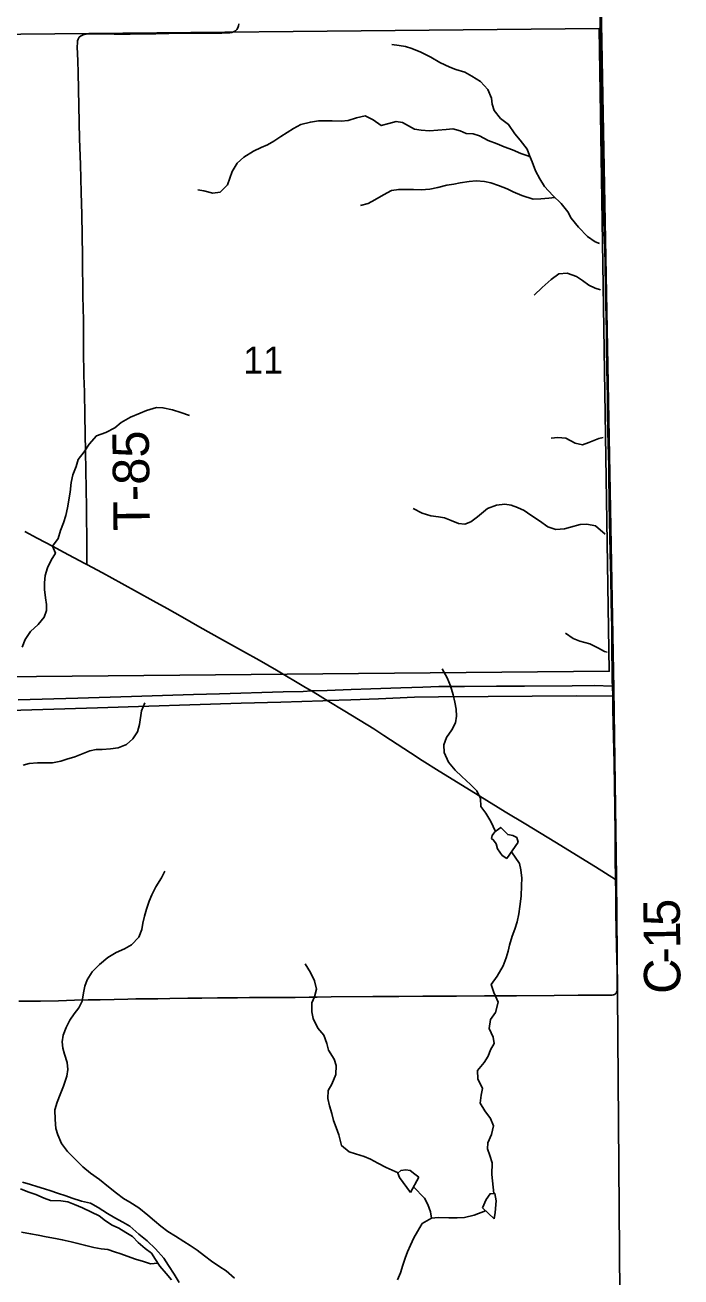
# Model space of a CAD drawing. Extents: x 1874609 to 2204689, y 815661 to 1281160.
# Drawn here: x 2066989 to 2072383, y 1009621 to 1019914 of the extents above; entities that cross this region are included whole.
import ezdxf

# ---------------------------------------------------------------- set-up
doc = ezdxf.new("R2010")
doc.units = 0
for name, color, linetype in [('GM_X_Adjacent_County', 7, 'Continuous'), ('GM_X_County', 7, 'Continuous'), ('GM_X_County_Road', 7, 'Continuous'), ('GM_X_County_Road_Text', 7, 'Continuous'), ('GM_X_Major_River', 7, 'Continuous'), ('GM_X_Minor_Lake', 7, 'Continuous'), ('GM_X_Minor_River', 7, 'Continuous'), ('GM_X_Section', 7, 'Continuous'), ('GM_X_Section_Text', 7, 'Continuous'), ('GM_X_Township', 7, 'Continuous'), ('GM_X_Township_Road', 7, 'Continuous'), ('GM_X_Township_Road_Text', 7, 'Continuous'), ('GM_X_US_Route', 7, 'Continuous')]:
    doc.layers.add(name, color=color, linetype=linetype)

msp = doc.modelspace()

# ---------------------------------------------------------------- linework, layer by layer
at = {"layer": 'GM_X_Adjacent_County'}
msp.add_lwpolyline([(2072021, 996047), (2071959, 1001676), (2071889, 1006520), (2071887, 1008769), (2071861, 1011952), (2071852, 1012905), (2071830, 1014457), (2071697, 1021700), (2071562, 1025082), (2071602, 1025082), (2071940, 1030868), (2072018, 1033424), (2072055, 1036107), (2072120, 1038513)], dxfattribs=at)
at = {"layer": 'GM_X_County'}
msp.add_lwpolyline([(2072120, 1038513), (2072055, 1036107), (2072018, 1033424), (2071940, 1030868), (2071602, 1025082), (2071562, 1025082), (2071697, 1021700), (2071830, 1014457), (2071852, 1012905), (2071861, 1011952), (2071887, 1008769), (2071889, 1006520), (2071959, 1001676), (2072021, 996047)], dxfattribs=at)
at = {"layer": 'GM_X_County_Road'}
for points in [[(2071820, 1014479), (2071818, 1014520), (2071819, 1014602), (2071818, 1014635), (2071816, 1014733), (2071815, 1014815), (2071814, 1014963), (2071813, 1015061), (2071810, 1015175), (2071806, 1015372), (2071802, 1015569), (2071799, 1015716), (2071797, 1015831), (2071794, 1015995), (2071790, 1016208), (2071789, 1016290), (2071785, 1016471), (2071783, 1016569), (2071780, 1016733), (2071779, 1016864), (2071777, 1016962), (2071775, 1017094), (2071772, 1017257), (2071770, 1017372), (2071768, 1017520), (2071766, 1017602), (2071759, 1017929), (2071756, 1018082), (2071753, 1018208), (2071750, 1018306), (2071745, 1018503), (2071744, 1018551), (2071744, 1018567), (2071741, 1018731), (2071739, 1018863), (2071738, 1018977), (2071733, 1019256), (2071727, 1019518), (2071725, 1019633), (2071722, 1019797), (2071720, 1019879), (2071715, 1020109)], [(2066989, 1015749), (2067090, 1015695), (2067220, 1015626), (2067307, 1015580), (2067481, 1015488), (2067497, 1015479)], [(2067497, 1015479), (2067626, 1015411), (2067784, 1015324), (2068042, 1015181), (2068157, 1015117), (2068285, 1015045), (2068428, 1014965), (2068614, 1014860), (2068786, 1014765), (2068915, 1014693), (2069057, 1014611), (2069297, 1014469), (2069345, 1014439), (2069395, 1014409), (2069437, 1014383), (2069475, 1014360), (2069619, 1014272), (2069857, 1014127), (2069939, 1014074), (2070159, 1013930), (2070255, 1013867), (2070394, 1013781), (2070730, 1013575), (2070939, 1013446), (2071107, 1013344), (2071345, 1013198), (2071680, 1012992), (2071846, 1012890)], [(2071822, 1014396), (2071820, 1014479)], [(2071846, 1012890), (2071846, 1012896), (2071843, 1013060), (2071841, 1013257), (2071839, 1013487), (2071837, 1013651), (2071833, 1013848), (2071828, 1014061), (2071824, 1014291), (2071824, 1014356), (2071822, 1014396)], [(2071844, 1011950), (2071850, 1011956), (2071853, 1011961), (2071856, 1011969), (2071858, 1011978), (2071859, 1011994), (2071860, 1012044), (2071859, 1012136), (2071854, 1012339), (2071849, 1012618), (2071847, 1012782), (2071846, 1012890)], [(2066937, 1011890), (2067117, 1011890), (2067264, 1011892), (2067395, 1011898), (2067509, 1011900), (2067608, 1011900), (2067722, 1011902), (2067836, 1011905), (2067901, 1011907), (2067983, 1011908), (2068081, 1011909), (2068180, 1011910), (2068327, 1011913), (2068442, 1011913), (2068573, 1011915), (2068736, 1011917), (2068834, 1011918), (2068916, 1011919), (2069080, 1011919), (2069211, 1011920), (2069326, 1011921), (2069392, 1011922), (2069506, 1011924), (2069850, 1011926), (2069932, 1011927), (2070063, 1011928), (2070260, 1011929), (2070538, 1011930), (2070767, 1011932), (2070882, 1011932), (2071030, 1011933), (2071341, 1011936), (2071538, 1011937), (2071735, 1011938), (2071783, 1011937), (2071810, 1011938), (2071819, 1011939), (2071828, 1011941), (2071836, 1011944), (2071844, 1011950)]]:
    msp.add_lwpolyline(points, dxfattribs=at)
at = {"layer": 'GM_X_Major_River'}
for points in [[(2068256, 1009577), (2068216, 1009643), (2068170, 1009715), (2068131, 1009775), (2068063, 1009853), (2067993, 1009919), (2067925, 1009973), (2067850, 1010039), (2067794, 1010071), (2067728, 1010108), (2067668, 1010142), (2067590, 1010192), (2067529, 1010228), (2067453, 1010244), (2067377, 1010268), (2067325, 1010288), (2067257, 1010311), (2067201, 1010329), (2067150, 1010347), (2067086, 1010365), (2067034, 1010381), (2066968, 1010401)], [(2066952, 1010345), (2067012, 1010321), (2067078, 1010298), (2067147, 1010270), (2067199, 1010249), (2067283, 1010247), (2067341, 1010239), (2067395, 1010218), (2067463, 1010190), (2067537, 1010155), (2067599, 1010123), (2067651, 1010083), (2067705, 1010048), (2067761, 1010022), (2067817, 1009987), (2067872, 1009955), (2067920, 1009905), (2067976, 1009856), (2068030, 1009816), (2068062, 1009764), (2068097, 1009711), (2068149, 1009651), (2068195, 1009597)]]:
    msp.add_lwpolyline(points, dxfattribs=at)
at = {"layer": 'GM_X_Minor_Lake'}
for points in [[(2071046, 1013196), (2071033, 1013234), (2071001, 1013252), (2070959, 1013259), (2070927, 1013291), (2070901, 1013317), (2070883, 1013303), (2070853, 1013281), (2070831, 1013251), (2070825, 1013227), (2070843, 1013213), (2070863, 1013183), (2070876, 1013141), (2070894, 1013113), (2070914, 1013087), (2070952, 1013061)], [(2070952, 1013061), (2071046, 1013196)], [(2070228, 1010441), (2070196, 1010467), (2070156, 1010496), (2070120, 1010502), (2070080, 1010496), (2070056, 1010474), (2070068, 1010440), (2070159, 1010316)], [(2070159, 1010316), (2070228, 1010441)], [(2070846, 1010100), (2070856, 1010152), (2070864, 1010246), (2070852, 1010308), (2070814, 1010306), (2070782, 1010258), (2070750, 1010190)], [(2070750, 1010190), (2070846, 1010100)]]:
    msp.add_lwpolyline(points, dxfattribs=at)
at = {"layer": 'GM_X_Minor_River'}
for points in [[(2071713, 1018119), (2071678, 1018131), (2071614, 1018175), (2071540, 1018253), (2071481, 1018327), (2071453, 1018379), (2071399, 1018447), (2071329, 1018513), (2071262, 1018587), (2071224, 1018651), (2071188, 1018715), (2071160, 1018789), (2071139, 1018843), (2071119, 1018893), (2071061, 1018967), (2071017, 1019021), (2070966, 1019097), (2070900, 1019147), (2070846, 1019211), (2070832, 1019263), (2070824, 1019313), (2070795, 1019385), (2070735, 1019451), (2070663, 1019495), (2070607, 1019526), (2070532, 1019550), (2070482, 1019568), (2070400, 1019606), (2070326, 1019650), (2070244, 1019690), (2070171, 1019721), (2070117, 1019739), (2070067, 1019747), (2070005, 1019753)], [(2071146, 1018825), (2071133, 1018837), (2071067, 1018859), (2070999, 1018887), (2070929, 1018914), (2070873, 1018938), (2070799, 1018964), (2070728, 1019004), (2070674, 1019020), (2070618, 1019022), (2070568, 1019044), (2070506, 1019061), (2070452, 1019055), (2070384, 1019049), (2070316, 1019045), (2070246, 1019049), (2070191, 1019058), (2070093, 1019114), (2070041, 1019122), (2069981, 1019104), (2069919, 1019088), (2069853, 1019134), (2069787, 1019169), (2069716, 1019151), (2069646, 1019129), (2069590, 1019123), (2069516, 1019126), (2069402, 1019126), (2069336, 1019116), (2069258, 1019096), (2069196, 1019065), (2069092, 1018999), (2069036, 1018959), (2068984, 1018929), (2068932, 1018908), (2068868, 1018878), (2068790, 1018828), (2068734, 1018780), (2068692, 1018711), (2068674, 1018655), (2068655, 1018601), (2068593, 1018539), (2068535, 1018531), (2068460, 1018550), (2068410, 1018560)], [(2071346, 1018497), (2071297, 1018491), (2071231, 1018485), (2071168, 1018482), (2071076, 1018512), (2071004, 1018544), (2070954, 1018568), (2070882, 1018596), (2070820, 1018618), (2070767, 1018628), (2070699, 1018633), (2070643, 1018629), (2070569, 1018617), (2070515, 1018607), (2070457, 1018597), (2070383, 1018580), (2070317, 1018566), (2070247, 1018560), (2070183, 1018562), (2070113, 1018563), (2070063, 1018563), (2070003, 1018553), (2069937, 1018519), (2069867, 1018477), (2069811, 1018446), (2069747, 1018430)], [(2071721, 1017736), (2071679, 1017751), (2071625, 1017775), (2071573, 1017813), (2071523, 1017847), (2071447, 1017874), (2071379, 1017870), (2071315, 1017822), (2071241, 1017756), (2071177, 1017693)], [(2066967, 1014800), (2066991, 1014862), (2067035, 1014928), (2067097, 1014986), (2067147, 1015045), (2067167, 1015101), (2067167, 1015151), (2067158, 1015205), (2067150, 1015273), (2067150, 1015329), (2067154, 1015389), (2067174, 1015453), (2067203, 1015514), (2067239, 1015572), (2067215, 1015630), (2067263, 1015694), (2067281, 1015758), (2067305, 1015822), (2067325, 1015883), (2067338, 1015945), (2067360, 1016073), (2067370, 1016153), (2067382, 1016217), (2067410, 1016284), (2067427, 1016342), (2067475, 1016404), (2067517, 1016468), (2067577, 1016536), (2067653, 1016563), (2067727, 1016603), (2067779, 1016647), (2067857, 1016690), (2067935, 1016722), (2067989, 1016746), (2068071, 1016770), (2068123, 1016768), (2068201, 1016751), (2068271, 1016729), (2068342, 1016705)], [(2071744, 1016524), (2071707, 1016515), (2071627, 1016483), (2071573, 1016464), (2071513, 1016476), (2071436, 1016518), (2071370, 1016524), (2071316, 1016518)], [(2071759, 1015729), (2071681, 1015796), (2071609, 1015810), (2071555, 1015807), (2071475, 1015785), (2071425, 1015773), (2071355, 1015767), (2071288, 1015789), (2071220, 1015838), (2071150, 1015886), (2071094, 1015922), (2071038, 1015948), (2070987, 1015966), (2070935, 1015974), (2070867, 1015966), (2070793, 1015939), (2070711, 1015871), (2070655, 1015829), (2070605, 1015810), (2070555, 1015816), (2070495, 1015842), (2070439, 1015862), (2070389, 1015870), (2070327, 1015878), (2070255, 1015902), (2070182, 1015939)], [(2071777, 1014757), (2071754, 1014764), (2071704, 1014790), (2071634, 1014826), (2071553, 1014850), (2071497, 1014870), (2071433, 1014914)], [(2070859, 1013285), (2070821, 1013367), (2070779, 1013435), (2070738, 1013489), (2070734, 1013555), (2070706, 1013619), (2070654, 1013669), (2070581, 1013737), (2070527, 1013787), (2070471, 1013853), (2070437, 1013933), (2070434, 1013997), (2070454, 1014057), (2070498, 1014119), (2070528, 1014178), (2070538, 1014232), (2070536, 1014290), (2070524, 1014348), (2070511, 1014408), (2070487, 1014482), (2070461, 1014548), (2070419, 1014622)], [(2066974, 1013830), (2067024, 1013842), (2067092, 1013849), (2067214, 1013849), (2067284, 1013861), (2067334, 1013879), (2067398, 1013898), (2067468, 1013924), (2067523, 1013946), (2067573, 1013958), (2067623, 1013958), (2067693, 1013963), (2067755, 1013973), (2067825, 1013999), (2067877, 1014045), (2067913, 1014104), (2067932, 1014164), (2067948, 1014276), (2067974, 1014342)], [(2070844, 1010308), (2070829, 1010464), (2070831, 1010559), (2070813, 1010619), (2070793, 1010675), (2070794, 1010725), (2070826, 1010793), (2070842, 1010863), (2070816, 1010923), (2070770, 1010987), (2070733, 1011051), (2070741, 1011115), (2070751, 1011171), (2070713, 1011251), (2070711, 1011320), (2070764, 1011384), (2070798, 1011438), (2070818, 1011488), (2070848, 1011542), (2070840, 1011594), (2070806, 1011664), (2070818, 1011737), (2070857, 1011795), (2070881, 1011881), (2070845, 1011961), (2070823, 1012025), (2070871, 1012095), (2070922, 1012180), (2070946, 1012246), (2070962, 1012300), (2070974, 1012350), (2070994, 1012422), (2071018, 1012482), (2071037, 1012542), (2071049, 1012607), (2071059, 1012667), (2071069, 1012753), (2071073, 1012839), (2071074, 1012901), (2071066, 1012969), (2071056, 1013021), (2070991, 1013117)], [(2067971, 1012589), (2067987, 1012645), (2068011, 1012710), (2068031, 1012762), (2068065, 1012830), (2068112, 1012904), (2068138, 1012958)], [(2068711, 1009611), (2068643, 1009671), (2068592, 1009704), (2068524, 1009750), (2068466, 1009796), (2068404, 1009842), (2068347, 1009880), (2068295, 1009914), (2068227, 1009958), (2068165, 1009996), (2068107, 1010040), (2068054, 1010083), (2067998, 1010129), (2067926, 1010189), (2067852, 1010237), (2067800, 1010267), (2067741, 1010309), (2067675, 1010363), (2067603, 1010423), (2067529, 1010476), (2067464, 1010526), (2067400, 1010592), (2067338, 1010654), (2067288, 1010718), (2067259, 1010790), (2067243, 1010842), (2067237, 1010916), (2067235, 1010996), (2067253, 1011059), (2067278, 1011121), (2067306, 1011191), (2067332, 1011273), (2067342, 1011327), (2067336, 1011385), (2067315, 1011453), (2067301, 1011503), (2067295, 1011555), (2067303, 1011610), (2067327, 1011672), (2067357, 1011734), (2067393, 1011784), (2067433, 1011834), (2067460, 1011889), (2067470, 1011957), (2067482, 1012011), (2067500, 1012063), (2067542, 1012129), (2067602, 1012189), (2067670, 1012248), (2067738, 1012288), (2067806, 1012318), (2067866, 1012353), (2067926, 1012415), (2067951, 1012477), (2067959, 1012529), (2067971, 1012589)], [(2070059, 1010477), (2069958, 1010522), (2069890, 1010558), (2069829, 1010590), (2069779, 1010612), (2069707, 1010633), (2069655, 1010649), (2069593, 1010701), (2069569, 1010791), (2069548, 1010851), (2069526, 1010909), (2069512, 1010965), (2069492, 1011029), (2069480, 1011089), (2069481, 1011154), (2069511, 1011206), (2069545, 1011286), (2069547, 1011360), (2069531, 1011412), (2069484, 1011486), (2069470, 1011542), (2069446, 1011610), (2069398, 1011668), (2069359, 1011746), (2069349, 1011800), (2069349, 1011874), (2069371, 1011924), (2069385, 1011987), (2069369, 1012057), (2069338, 1012125), (2069294, 1012195)], [(2070332, 1010104), (2070323, 1010158), (2070301, 1010216), (2070275, 1010270), (2070185, 1010363)], [(2070053, 1009597), (2070077, 1009655), (2070096, 1009719), (2070116, 1009777), (2070134, 1009827), (2070160, 1009884), (2070188, 1009942), (2070216, 1009996), (2070256, 1010060), (2070332, 1010104), (2070388, 1010109), (2070474, 1010107), (2070542, 1010107), (2070602, 1010109), (2070682, 1010129), (2070777, 1010164)], [(2068081, 1009736), (2068021, 1009729), (2067963, 1009749), (2067897, 1009768), (2067829, 1009792), (2067777, 1009812), (2067725, 1009828), (2067669, 1009846), (2067615, 1009854), (2067554, 1009864), (2067488, 1009879), (2067424, 1009897), (2067368, 1009911), (2067296, 1009927), (2067240, 1009937), (2067162, 1009952), (2067098, 1009964), (2067035, 1009976), (2066961, 1009990)]]:
    msp.add_lwpolyline(points, dxfattribs=at)
at = {"layer": 'GM_X_Section'}
msp.add_lwpolyline([(2066114, 1019832), (2071711, 1019885), (2071793, 1014602), (2066198, 1014549)], close=True, dxfattribs=at)
at = {"layer": 'GM_X_Township'}
msp.add_lwpolyline([(2045517, 995688), (2045485, 1001053), (2045459, 1003657), (2045459, 1004485), (2045458, 1009548), (2045436, 1012970), (2045427, 1014495), (2045393, 1019676), (2045376, 1022315), (2045360, 1024926), (2052051, 1024960), (2055039, 1024975), (2058377, 1024992), (2063573, 1025019), (2069086, 1025067), (2071562, 1025082), (2071697, 1021700), (2071830, 1014457), (2071852, 1012905), (2071861, 1011952), (2071887, 1008769), (2071889, 1006520), (2071959, 1001676), (2072021, 996047)], dxfattribs=at)
at = {"layer": 'GM_X_Township_Road'}
for points in [[(2067497, 1015479), (2067497, 1015538), (2067498, 1015620), (2067494, 1015948), (2067487, 1016407), (2067482, 1016702), (2067477, 1016898), (2067474, 1017029), (2067471, 1017243), (2067471, 1017488), (2067468, 1017587), (2067465, 1017685), (2067464, 1017783), (2067463, 1017898), (2067461, 1018013), (2067457, 1018357), (2067452, 1018538), (2067446, 1018767), (2067438, 1018980), (2067426, 1019521), (2067423, 1019620), (2067419, 1019735), (2067420, 1019767), (2067422, 1019784), (2067427, 1019799), (2067434, 1019814), (2067446, 1019824), (2067461, 1019832), (2067476, 1019836), (2067493, 1019839), (2067525, 1019841), (2067722, 1019840), (2067853, 1019840), (2068066, 1019843), (2068280, 1019847), (2068389, 1019848)], [(2068389, 1019848), (2068427, 1019848), (2068542, 1019847), (2068607, 1019847), (2068657, 1019850), (2068673, 1019851), (2068689, 1019854), (2068705, 1019858), (2068719, 1019866), (2068731, 1019877), (2068739, 1019891), (2068744, 1019907), (2068747, 1019923)]]:
    msp.add_lwpolyline(points, dxfattribs=at)
at = {"layer": 'GM_X_US_Route'}
for points in [[(2066932, 1014365), (2067424, 1014380), (2067866, 1014394), (2068375, 1014409), (2068588, 1014416), (2069113, 1014431), (2069277, 1014436), (2069345, 1014439), (2069473, 1014444), (2069539, 1014447), (2069670, 1014451), (2069834, 1014458), (2070080, 1014466), (2070260, 1014471), (2070391, 1014475), (2070457, 1014476), (2070604, 1014476), (2070867, 1014478), (2071096, 1014480), (2071490, 1014482), (2071669, 1014483), (2071820, 1014479)], [(2066684, 1014273), (2067586, 1014300), (2068766, 1014338), (2069094, 1014348), (2069438, 1014359), (2069475, 1014360), (2069668, 1014367), (2069897, 1014375), (2070192, 1014387), (2070389, 1014392), (2070799, 1014395), (2071521, 1014399), (2071822, 1014396)]]:
    msp.add_lwpolyline(points, dxfattribs=at)

# ---------------------------------------------------------------- texts
at = {"layer": 'GM_X_County_Road_Text'}
for s, rotation, p in [('5', 90.7535, (2072376, 1012509)), ('1', 90.7069, (2072378, 1012324)), ('-', 90.578, (2072380, 1012200)), ('C', 89.3599, (2072377, 1011947))]:
    msp.add_text(s, height=300, rotation=rotation, dxfattribs=at).set_placement(p)
at = {"layer": 'GM_X_Section_Text'}
msp.add_text('11', height=221, rotation=0, dxfattribs=at).set_placement((2068783, 1017049))
at = {"layer": 'GM_X_Township_Road_Text'}
msp.add_text('T-85', height=300, rotation=90.7115, dxfattribs=at).set_placement((2068017, 1015757))

doc.saveas('drawing.dxf')
